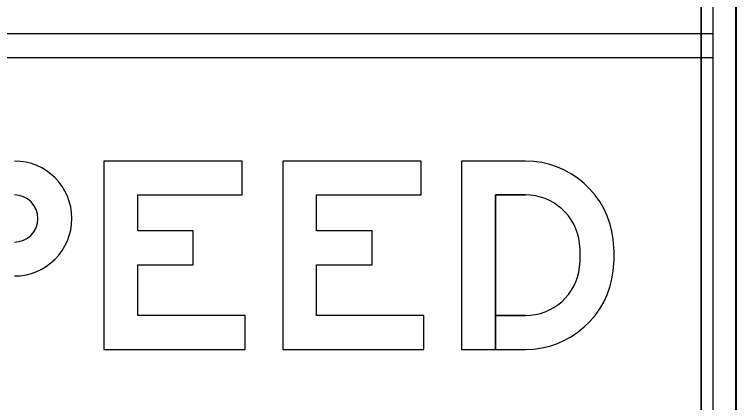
# Model space of a CAD drawing. Extents: x 0 to 770, y 0 to 495.
# Drawn here: x 468.48 to 505.92, y 269.06 to 289.17 of the extents above; entities that cross this region are included whole.
import ezdxf

# ---------------------------------------------------------------- set-up
doc = ezdxf.new("R2010")
doc.units = 0
for name, color, linetype in [('GSBWFill', 7, 'Continuous'), ('GSColorFill', 7, 'Continuous'), ('GSOutline', 7, 'Continuous')]:
    doc.layers.add(name, color=color, linetype=linetype)

msp = doc.modelspace()

# ---------------------------------------------------------------- linework, layer by layer
at = {"layer": 'GSBWFill'}
for p, q in [((504.085, 300.73), (504.085, 229.961)), ((504.695, 229.961), (504.695, 300.73)), ((505.915, 229.961), (505.915, 300.73)), ((504.695, 288.162), (448.568, 288.162)), ((504.695, 286.942), (504.695, 288.162)), ((448.568, 286.942), (504.695, 286.942)), ((493.421, 271.812), (494.966, 271.812))]:
    msp.add_line(p, q, dxfattribs=at)
for points in [[(480.438, 273.569), (474.875, 273.569), (474.875, 276.195), (477.754, 276.195), (477.754, 277.952), (474.875, 277.952), (474.875, 279.816), (480.292, 279.816), (480.292, 281.573), (473.118, 281.573), (473.118, 271.812), (480.438, 271.812)], [(489.712, 273.569), (484.148, 273.569), (484.148, 276.195), (487.027, 276.195), (487.027, 277.952), (484.148, 277.952), (484.148, 279.816), (489.565, 279.816), (489.565, 281.573), (482.391, 281.573), (482.391, 271.812), (489.712, 271.812)]]:
    msp.add_lwpolyline(points, close=True, dxfattribs=at)
for points in [[(494.966, 281.573), (491.664, 281.573), (491.664, 271.812), (493.421, 271.812), (493.421, 279.816), (494.966, 279.816)], [(494.966, 273.569), (493.421, 273.569), (493.421, 271.812)]]:
    msp.add_lwpolyline(points, dxfattribs=at)
for centre, radius, start, end in [((494.966, 276.986), 4.588, 6.5003, 90), ((494.966, 276.986), 2.831, 6.5002, 90), ((492.396, 276.693), 7.174, 353.4998, 6.5002), ((492.396, 276.693), 5.417, 353.4998, 6.5003), ((494.966, 276.4), 2.831, 270, 353.4998), ((494.966, 276.4), 4.588, 270, 353.4998)]:
    msp.add_arc(centre, radius, start, end, dxfattribs=at)
for major_axis in [(0, 2.977), (0, 1.22)]:
    msp.add_ellipse((468.481, 278.596), major_axis=major_axis, ratio=0.999994, start_param=3.141593, end_param=6.283185, dxfattribs=at)
at = {"layer": 'GSColorFill'}
for p, q in [((504.085, 300.73), (504.085, 229.961)), ((504.695, 229.961), (504.695, 300.73)), ((505.854, 300.73), (505.854, 229.961)), ((505.915, 229.961), (505.915, 300.73)), ((505.915, 229.961), (505.915, 300.73)), ((504.695, 288.162), (448.568, 288.162)), ((504.695, 286.942), (504.695, 288.162)), ((448.568, 286.942), (504.695, 286.942)), ((493.421, 271.812), (494.966, 271.812))]:
    msp.add_line(p, q, dxfattribs=at)
for points in [[(480.438, 273.569), (474.875, 273.569), (474.875, 276.195), (477.754, 276.195), (477.754, 277.952), (474.875, 277.952), (474.875, 279.816), (480.292, 279.816), (480.292, 281.573), (473.118, 281.573), (473.118, 271.812), (480.438, 271.812)], [(489.712, 273.569), (484.148, 273.569), (484.148, 276.195), (487.027, 276.195), (487.027, 277.952), (484.148, 277.952), (484.148, 279.816), (489.565, 279.816), (489.565, 281.573), (482.391, 281.573), (482.391, 271.812), (489.712, 271.812)]]:
    msp.add_lwpolyline(points, close=True, dxfattribs=at)
for points in [[(494.966, 281.573), (491.664, 281.573), (491.664, 271.812), (493.421, 271.812), (493.421, 279.816), (494.966, 279.816)], [(494.966, 273.569), (493.421, 273.569), (493.421, 271.812)]]:
    msp.add_lwpolyline(points, dxfattribs=at)
for centre, radius, start, end in [((494.966, 276.986), 4.588, 6.5003, 90), ((494.966, 276.986), 2.831, 6.5002, 90), ((492.396, 276.693), 7.174, 353.4998, 6.5002), ((492.396, 276.693), 5.417, 353.4998, 6.5003), ((494.966, 276.4), 2.831, 270, 353.4998), ((494.966, 276.4), 4.588, 270, 353.4998)]:
    msp.add_arc(centre, radius, start, end, dxfattribs=at)
for major_axis in [(0, 2.977), (0, 1.22)]:
    msp.add_ellipse((468.481, 278.596), major_axis=major_axis, ratio=0.999994, start_param=3.141593, end_param=6.283185, dxfattribs=at)
at = {"layer": 'GSOutline'}
for p, q in [((504.085, 229.961), (504.085, 300.73)), ((504.695, 229.961), (504.695, 300.73)), ((505.915, 229.961), (505.915, 300.73)), ((504.695, 288.162), (448.568, 288.162)), ((504.695, 286.942), (504.695, 288.162)), ((448.568, 286.942), (504.695, 286.942)), ((493.421, 273.569), (494.966, 273.569))]:
    msp.add_line(p, q, dxfattribs=at)
for points in [[(480.438, 273.569), (474.875, 273.569), (474.875, 276.195), (477.754, 276.195), (477.754, 277.952), (474.875, 277.952), (474.875, 279.816), (480.292, 279.816), (480.292, 281.573), (473.118, 281.573), (473.118, 271.812), (480.438, 271.812)], [(489.712, 273.569), (484.148, 273.569), (484.148, 276.195), (487.027, 276.195), (487.027, 277.952), (484.148, 277.952), (484.148, 279.816), (489.565, 279.816), (489.565, 281.573), (482.391, 281.573), (482.391, 271.812), (489.712, 271.812)]]:
    msp.add_lwpolyline(points, close=True, dxfattribs=at)
for points in [[(494.966, 281.573), (491.664, 281.573), (491.664, 271.812), (494.966, 271.812)], [(494.966, 279.816), (493.421, 279.816), (493.421, 273.569)]]:
    msp.add_lwpolyline(points, dxfattribs=at)
for centre, radius, start, end in [((494.966, 276.986), 4.588, 6.5003, 90), ((494.966, 276.986), 2.831, 6.5003, 90), ((492.396, 276.693), 7.174, 353.4998, 6.5002), ((492.396, 276.693), 5.417, 353.4998, 6.5002), ((494.966, 276.4), 2.831, 270, 353.4998), ((494.966, 276.4), 4.588, 270, 353.4998)]:
    msp.add_arc(centre, radius, start, end, dxfattribs=at)
for major_axis in [(0, 2.977), (0, 1.22)]:
    msp.add_ellipse((468.481, 278.596), major_axis=major_axis, ratio=0.999994, start_param=3.141593, end_param=6.283185, dxfattribs=at)

doc.saveas('drawing.dxf')
